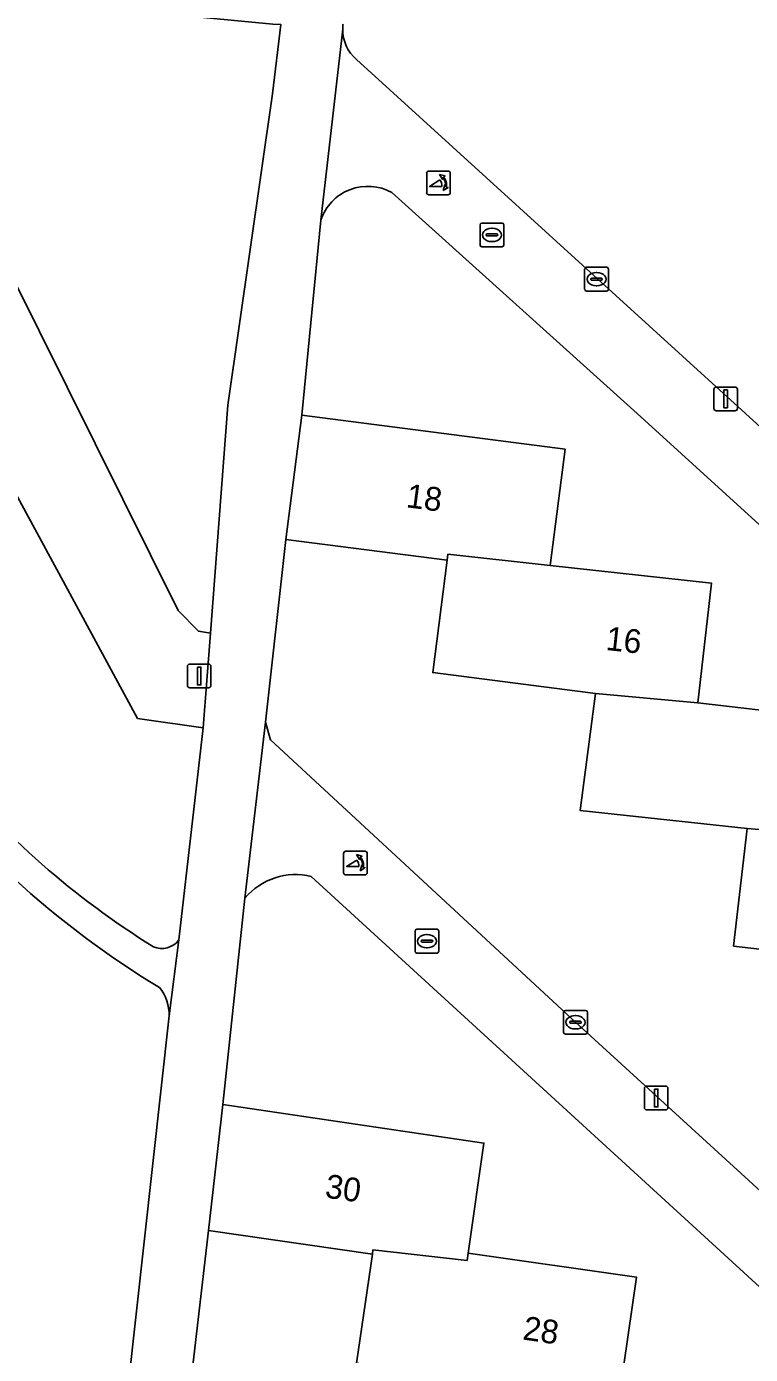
# Model space of a CAD drawing. Extents: x 162026 to 163502, y 387295 to 388169.
# Drawn here: x 162622 to 162652.5, y 387710.4 to 387766.3 of the extents above; entities that cross this region are included whole.
import ezdxf

# ---------------------------------------------------------------- set-up
doc = ezdxf.new("R2010")
doc.units = 0
for name, color, linetype in [('IMGEO_Brandkraan', 7, 'Continuous'), ('IMGEO_Erf', 7, 'Continuous'), ('IMGEO_Groenvoorziening', 7, 'Continuous'), ('IMGEO_Kolk', 7, 'Continuous'), ('IMGEO_Lichtmast', 7, 'Continuous'), ('IMGEO_Pand', 7, 'Continuous'), ('IMGEO_Pand_nummerreeks', 7, 'Continuous'), ('IMGEO_Poller', 7, 'Continuous'), ('IMGEO_Voetpad_open', 7, 'Continuous')]:
    doc.layers.add(name, color=color, linetype=linetype)

msp = doc.modelspace()

# ---------------------------------------------------------------- linework, layer by layer
at = {"layer": 'IMGEO_Brandkraan'}
for p, q in [((162641.078, 387757.101), (162641.078, 387757.953)), ((162641.153, 387758.027), (162642.005, 387758.027)), ((162642.079, 387757.953), (162642.079, 387757.101)), ((162641.337, 387757.521), (162641.337, 387757.533)), ((162641.775, 387757.484), (162641.377, 387757.484)), ((162641.38, 387757.57), (162641.778, 387757.57)), ((162641.566, 387757.807), (162641.591, 387757.807)), ((162641.821, 387757.533), (162641.821, 387757.521)), ((162642.005, 387757.027), (162641.153, 387757.027)), ((162641.589, 387757.247), (162641.564, 387757.247)), ((162638.415, 387728.276), (162639.267, 387728.276)), ((162638.34, 387727.35), (162638.34, 387728.202)), ((162638.599, 387727.77), (162638.599, 387727.782)), ((162639.037, 387727.733), (162638.639, 387727.733)), ((162638.642, 387727.819), (162639.04, 387727.819)), ((162638.828, 387728.056), (162638.853, 387728.056)), ((162639.083, 387727.782), (162639.083, 387727.77)), ((162639.341, 387728.202), (162639.341, 387727.35)), ((162639.267, 387727.276), (162638.415, 387727.276)), ((162638.851, 387727.496), (162638.826, 387727.496))]:
    msp.add_line(p, q, dxfattribs=at)
for points in [[(162641.078, 387757.101), (162641.078, 387757.953)], [(162641.153, 387758.027), (162642.005, 387758.027)], [(162642.079, 387757.953), (162642.079, 387757.101)], [(162642.005, 387757.027), (162641.153, 387757.027)], [(162638.415, 387728.276), (162639.267, 387728.276)], [(162638.34, 387727.35), (162638.34, 387728.202)], [(162639.341, 387728.202), (162639.341, 387727.35)], [(162639.267, 387727.276), (162638.415, 387727.276)]]:
    msp.add_lwpolyline(points, dxfattribs=at)
for centre, radius, start, end in [((162641.155, 387757.951), 0.0765, 91.552, 178.448), ((162641.155, 387757.951), 0.0765, 91.552, 178.448), ((162642.003, 387757.951), 0.0765, 1.552, 88.448), ((162642.003, 387757.951), 0.0765, 1.552, 88.448), ((162641.377, 387757.53), 0.0403, 85.8775, 175.7526), ((162641.374, 387757.52), 0.0366, 178.938, 274.7102), ((162641.778, 387757.527), 0.043, 264.8664, 352.4533), ((162641.782, 387757.532), 0.0386, 1.7309, 96.639), ((162641.155, 387757.103), 0.0765, 181.552, 268.448), ((162641.155, 387757.103), 0.0765, 181.552, 268.448), ((162642.003, 387757.103), 0.0765, 271.552, 358.448), ((162642.003, 387757.103), 0.0765, 271.552, 358.448), ((162638.417, 387728.2), 0.0765, 91.552, 178.448), ((162638.417, 387728.2), 0.0765, 91.552, 178.448), ((162639.265, 387728.2), 0.0765, 1.552, 88.448), ((162639.265, 387728.2), 0.0765, 1.552, 88.448), ((162638.639, 387727.779), 0.0403, 85.8775, 175.7526), ((162638.636, 387727.769), 0.0366, 178.938, 274.7102), ((162639.04, 387727.776), 0.043, 264.8664, 352.4533), ((162639.044, 387727.781), 0.0386, 1.7309, 96.639), ((162638.417, 387727.352), 0.0765, 181.552, 268.448), ((162638.417, 387727.352), 0.0765, 181.552, 268.448), ((162639.265, 387727.352), 0.0765, 271.552, 358.448), ((162639.265, 387727.352), 0.0765, 271.552, 358.448)]:
    msp.add_arc(centre, radius, start, end, dxfattribs=at)
for centre, major_axis, ratio, start_param, end_param in [((162641.565, 387757.527), (-0.387, 0.002), 0.722429, 4.712389, 7.853982), ((162641.59, 387757.527), (-0.39, 0.002), 0.717154, 1.570796, 4.712389), ((162638.827, 387727.776), (-0.387, 0.002), 0.722429, 4.712389, 7.853982), ((162638.852, 387727.776), (-0.39, 0.002), 0.717154, 1.570796, 4.712389)]:
    msp.add_ellipse(centre, major_axis=major_axis, ratio=ratio, start_param=start_param, end_param=end_param, dxfattribs=at)
at = {"layer": 'IMGEO_Erf'}
for points in [[(162635.879, 387764.923), (162652.251, 387750), (162673.694, 387730.447)], [(162634.374, 387758.152), (162633.575, 387749.93), (162644.665, 387748.496), (162644.033, 387743.601), (162650.828, 387742.854), (162650.245, 387737.811), (162657.121, 387737.016), (162656.562, 387732.166), (162663.494, 387731.365), (162662.913, 387726.334), (162669.682, 387725.552), (162669.134, 387720.812), (162676.064, 387720.012), (162676.487, 387723.799), (162647.696, 387750), (162637.36, 387759.317)], [(162674.11, 387702.424), (162675.479, 387714.74), (162674.411, 387714.863), (162673.894, 387710.384), (162671.02, 387710.716), (162671.537, 387715.195), (162664.093, 387716.053), (162664.679, 387721.122), (162657.883, 387721.907), (162658.448, 387726.795), (162651.755, 387727.568), (162652.327, 387732.516), (162645.297, 387733.275), (162645.934, 387738.204), (162639.087, 387739.089), (162639.699, 387743.822), (162632.898, 387744.7), (162632.047, 387737.006), (162632.246, 387736.255), (162645.097, 387724.357), (162670.572, 387701.077)], [(162631.177, 387729.587), (162630.251, 387720.893), (162641.243, 387719.266), (162640.575, 387714.636), (162647.67, 387713.613), (162646.957, 387708.664), (162653.7, 387707.994), (162653.138, 387703.008), (162660.156, 387702.216), (162659.601, 387697.291), (162666.208, 387696.545), (162665.653, 387691.628), (162672.808, 387690.821), (162673.23, 387694.555), (162633.969, 387730.499)], [(162670.385, 387672.356), (162670.507, 387672.522), (162670.614, 387672.699), (162670.705, 387672.884), (162670.762, 387673.029), (162672.228, 387685.566), (162660.938, 387686.905), (162661.5, 387691.886), (162654.691, 387692.654), (162655.26, 387697.694), (162648.527, 387698.493), (162649.009, 387702.788), (162649.059, 387703.174), (162642.078, 387704.18), (162642.773, 387709.006), (162635.879, 387710), (162636.542, 387714.592), (162629.644, 387715.583), (162628.707, 387707.486), (162629.026, 387706.892), (162659.081, 387679.302), (162667.071, 387672.067)]]:
    msp.add_lwpolyline(points, dxfattribs=at)
for centre, radius, start, end in [((162636.7, 387766.196), 1.408, 171.0846, 180.2353), ((162636.92, 387766.175), 1.628, 179.4581, 230.2584), ((162636.351, 387757.493), 2.084, 61.0489, 161.578), ((162633.303, 387727.808), 2.772, 76.1044, 140.0746)]:
    msp.add_arc(centre, radius, start, end, dxfattribs=at)
at = {"layer": 'IMGEO_Groenvoorziening'}
for points in [[(162632.335, 387763.473), (162632.685, 387766.394), (162632.346, 387766.405), (162614.578, 387768.116)], [(162617.785, 387760.69), (162620.184, 387758.151), (162628.363, 387741.705), (162629.213, 387740.829), (162629.719, 387740.755), (162630.46, 387750.361), (162632.335, 387763.473)], [(162614.878, 387757.943), (162616.873, 387755.831), (162620.954, 387747.692), (162626.651, 387737.157), (162629.411, 387736.758), (162629.719, 387740.755), (162629.213, 387740.829), (162628.363, 387741.705), (162620.184, 387758.151), (162617.785, 387760.69)], [(162628.395, 387727.824), (162629.411, 387736.758), (162626.651, 387737.157), (162620.954, 387747.692), (162616.873, 387755.831), (162614.878, 387757.943)], [(162567.79, 387673.485), (162586.025, 387663.552), (162588.318, 387665.717), (162594.449, 387671.506), (162598.24, 387678.194), (162600.859, 387678.793), (162610.968, 387675.112), (162619.176, 387672.211), (162622.081, 387671.184), (162627.984, 387724.632)]]:
    msp.add_lwpolyline(points, dxfattribs=at)
for centre, radius, start, end in [((162647.989, 387759.395), 39.295, 216.2796, 238.6972), ((162645.935, 387757.562), 35.324, 219.1982, 238.1951), ((162627.679, 387728.36), 0.894, 246.1701, 323.1756), ((162626.176, 387724.672), 1.808, 358.7451, 39.422)]:
    msp.add_arc(centre, radius, start, end, dxfattribs=at)
at = {"layer": 'IMGEO_Kolk'}
for p, q in [((162645.483, 387755.237), (162645.483, 387756.089)), ((162645.558, 387756.163), (162646.41, 387756.163)), ((162645.742, 387755.657), (162645.742, 387755.669)), ((162645.785, 387755.706), (162646.183, 387755.706)), ((162645.971, 387755.943), (162645.996, 387755.943)), ((162646.226, 387755.669), (162646.226, 387755.657)), ((162646.484, 387756.089), (162646.484, 387755.237)), ((162646.41, 387755.163), (162645.558, 387755.163)), ((162646.18, 387755.62), (162645.782, 387755.62)), ((162645.994, 387755.383), (162645.969, 387755.383)), ((162644.596, 387723.931), (162644.596, 387724.783)), ((162644.671, 387724.857), (162645.523, 387724.857)), ((162644.855, 387724.351), (162644.855, 387724.363)), ((162644.898, 387724.4), (162645.296, 387724.4)), ((162645.084, 387724.637), (162645.109, 387724.637)), ((162645.339, 387724.363), (162645.339, 387724.351)), ((162645.597, 387724.783), (162645.597, 387723.931)), ((162645.523, 387723.857), (162644.671, 387723.857)), ((162645.293, 387724.314), (162644.895, 387724.314)), ((162645.107, 387724.077), (162645.082, 387724.077))]:
    msp.add_line(p, q, dxfattribs=at)
for points in [[(162645.483, 387755.237), (162645.483, 387756.089)], [(162645.558, 387756.163), (162646.41, 387756.163)], [(162646.484, 387756.089), (162646.484, 387755.237)], [(162646.41, 387755.163), (162645.558, 387755.163)], [(162644.596, 387723.931), (162644.596, 387724.783)], [(162644.671, 387724.857), (162645.523, 387724.857)], [(162645.597, 387724.783), (162645.597, 387723.931)], [(162645.523, 387723.857), (162644.671, 387723.857)]]:
    msp.add_lwpolyline(points, dxfattribs=at)
for centre, radius, start, end in [((162645.56, 387756.087), 0.0765, 91.552, 178.448), ((162645.56, 387756.087), 0.0765, 91.552, 178.448), ((162645.782, 387755.666), 0.0403, 85.8775, 175.7526), ((162646.187, 387755.668), 0.0386, 1.7309, 96.639), ((162646.408, 387756.087), 0.0765, 1.552, 88.448), ((162646.408, 387756.087), 0.0765, 1.552, 88.448), ((162645.56, 387755.239), 0.0765, 181.552, 268.448), ((162645.56, 387755.239), 0.0765, 181.552, 268.448), ((162645.779, 387755.656), 0.0366, 178.938, 274.7102), ((162646.183, 387755.663), 0.043, 264.8664, 352.4533), ((162646.408, 387755.239), 0.0765, 271.552, 358.448), ((162646.408, 387755.239), 0.0765, 271.552, 358.448), ((162644.673, 387724.781), 0.0765, 91.552, 178.448), ((162644.673, 387724.781), 0.0765, 91.552, 178.448), ((162644.895, 387724.36), 0.0403, 85.8775, 175.7526), ((162644.892, 387724.35), 0.0366, 178.938, 274.7102), ((162645.296, 387724.357), 0.043, 264.8664, 352.4533), ((162645.3, 387724.362), 0.0386, 1.7309, 96.639), ((162645.521, 387724.781), 0.0765, 1.552, 88.448), ((162645.521, 387724.781), 0.0765, 1.552, 88.448), ((162644.673, 387723.933), 0.0765, 181.552, 268.448), ((162644.673, 387723.933), 0.0765, 181.552, 268.448), ((162645.521, 387723.933), 0.0765, 271.552, 358.448), ((162645.521, 387723.933), 0.0765, 271.552, 358.448)]:
    msp.add_arc(centre, radius, start, end, dxfattribs=at)
for centre, major_axis, ratio, start_param, end_param in [((162645.97, 387755.663), (-0.387, 0.002), 0.722429, 4.712389, 7.853982), ((162645.995, 387755.663), (-0.39, 0.002), 0.717154, 1.570796, 4.712389), ((162645.083, 387724.357), (-0.387, 0.002), 0.722429, 4.712389, 7.853982), ((162645.108, 387724.357), (-0.39, 0.002), 0.717154, 1.570796, 4.712389)]:
    msp.add_ellipse(centre, major_axis=major_axis, ratio=ratio, start_param=start_param, end_param=end_param, dxfattribs=at)
at = {"layer": 'IMGEO_Lichtmast'}
for p, q in [((162650.927, 387750.22), (162650.927, 387751.02)), ((162650.927, 387751.02), (162650.927, 387750.22)), ((162651.027, 387751.12), (162651.817, 387751.12)), ((162651.817, 387751.12), (162651.027, 387751.12)), ((162651.917, 387751.02), (162651.917, 387750.22)), ((162651.917, 387750.22), (162651.917, 387751.02)), ((162651.817, 387750.12), (162651.027, 387750.12)), ((162651.027, 387750.12), (162651.817, 387750.12)), ((162628.853, 387739.447), (162629.643, 387739.447)), ((162629.643, 387739.447), (162628.853, 387739.447)), ((162628.753, 387738.547), (162628.753, 387739.347)), ((162628.753, 387739.347), (162628.753, 387738.547)), ((162629.743, 387739.347), (162629.743, 387738.547)), ((162629.743, 387738.547), (162629.743, 387739.347)), ((162629.643, 387738.447), (162628.853, 387738.447)), ((162628.853, 387738.447), (162629.643, 387738.447)), ((162647.997, 387720.767), (162647.997, 387721.567)), ((162647.997, 387721.567), (162647.997, 387720.767)), ((162648.097, 387721.667), (162648.887, 387721.667)), ((162648.887, 387721.667), (162648.097, 387721.667)), ((162648.987, 387721.567), (162648.987, 387720.767)), ((162648.987, 387720.767), (162648.987, 387721.567)), ((162648.887, 387720.667), (162648.097, 387720.667)), ((162648.097, 387720.667), (162648.887, 387720.667))]:
    msp.add_line(p, q, dxfattribs=at)
for points in [[(162651.347, 387750.995), (162651.497, 387750.995), (162651.497, 387750.245), (162651.347, 387750.245), (162651.347, 387750.995)], [(162629.173, 387739.322), (162629.323, 387739.322), (162629.323, 387738.572), (162629.173, 387738.572), (162629.173, 387739.322)], [(162648.417, 387721.542), (162648.567, 387721.542), (162648.567, 387720.792), (162648.417, 387720.792), (162648.417, 387721.542)]]:
    msp.add_lwpolyline(points, dxfattribs=at)
for centre, start, end in [((162651.027, 387751.02), 90, 180), ((162651.027, 387751.02), 90, 180), ((162651.817, 387751.02), 0, 90), ((162651.817, 387751.02), 360, 90), ((162651.027, 387750.22), 180, 270), ((162651.027, 387750.22), 180, 270), ((162651.817, 387750.22), 270, 0), ((162651.817, 387750.22), 270, 0), ((162628.853, 387739.347), 90, 180), ((162628.853, 387739.347), 90, 180), ((162629.643, 387739.347), 0, 90), ((162629.643, 387739.347), 360, 90), ((162628.853, 387738.547), 180, 270), ((162628.853, 387738.547), 180, 270), ((162629.643, 387738.547), 270, 0), ((162629.643, 387738.547), 270, 0), ((162648.097, 387721.567), 90, 180), ((162648.097, 387721.567), 90, 180), ((162648.887, 387721.567), 0, 90), ((162648.887, 387721.567), 360, 90), ((162648.097, 387720.767), 180, 270), ((162648.097, 387720.767), 180, 270), ((162648.887, 387720.767), 270, 0), ((162648.887, 387720.767), 270, 0)]:
    msp.add_arc(centre, 0.1, start, end, dxfattribs=at)
at = {"layer": 'IMGEO_Pand'}
for points in [[(162632.898, 387744.7), (162639.699, 387743.822), (162639.727, 387744.073), (162644.033, 387743.601), (162644.665, 387748.496), (162633.575, 387749.93)], [(162650.245, 387737.811), (162650.828, 387742.854), (162644.033, 387743.601), (162639.727, 387744.073), (162639.699, 387743.822), (162639.087, 387739.089), (162645.934, 387738.204)], [(162645.934, 387738.204), (162645.297, 387733.275), (162652.327, 387732.516), (162656.562, 387732.166), (162657.121, 387737.016), (162650.245, 387737.811)], [(162662.913, 387726.334), (162663.494, 387731.365), (162656.562, 387732.166), (162652.327, 387732.516), (162651.755, 387727.568), (162658.448, 387726.795)], [(162629.644, 387715.583), (162636.542, 387714.592), (162636.567, 387714.767), (162640.53, 387714.323), (162640.575, 387714.636), (162641.243, 387719.266), (162630.251, 387720.893)], [(162642.791, 387709.13), (162646.957, 387708.664), (162647.67, 387713.613), (162640.575, 387714.636), (162640.53, 387714.323), (162636.567, 387714.767), (162636.542, 387714.592), (162635.879, 387710), (162642.773, 387709.006)]]:
    msp.add_lwpolyline(points, close=True, dxfattribs=at)
at = {"layer": 'IMGEO_Poller'}
for p, q in [((162639.731, 387760.219), (162638.923, 387760.219)), ((162639.731, 387760.219), (162638.923, 387760.219)), ((162638.829, 387760.124), (162638.829, 387759.317)), ((162638.829, 387760.124), (162638.829, 387759.317)), ((162639.825, 387759.317), (162639.825, 387760.124)), ((162639.825, 387759.317), (162639.825, 387760.124)), ((162638.923, 387759.222), (162639.731, 387759.222)), ((162638.923, 387759.222), (162639.731, 387759.222)), ((162635.332, 387731.465), (162635.332, 387730.658)), ((162635.332, 387731.465), (162635.332, 387730.658)), ((162636.234, 387731.56), (162635.426, 387731.56)), ((162636.234, 387731.56), (162635.426, 387731.56)), ((162636.328, 387730.658), (162636.328, 387731.465)), ((162636.328, 387730.658), (162636.328, 387731.465)), ((162635.426, 387730.563), (162636.234, 387730.563)), ((162635.426, 387730.563), (162636.234, 387730.563))]:
    msp.add_line(p, q, dxfattribs=at)
for points in [[(162639.464, 387759.575), (162638.951, 387759.575), (162639.381, 387759.85)], [(162639.508, 387759.948), (162639.496, 387759.875), (162639.371, 387760.08)], [(162639.371, 387760.08), (162639.602, 387760.014), (162639.531, 387759.982)], [(162639.524, 387759.403), (162639.59, 387759.634), (162639.62, 387759.566)], [(162639.656, 387759.539), (162639.728, 387759.528), (162639.524, 387759.403)], [(162635.967, 387730.916), (162635.454, 387730.916), (162635.884, 387731.191)], [(162636.011, 387731.289), (162635.999, 387731.216), (162635.874, 387731.421)], [(162635.874, 387731.421), (162636.105, 387731.355), (162636.034, 387731.323)], [(162636.027, 387730.744), (162636.093, 387730.975), (162636.123, 387730.907)], [(162636.159, 387730.88), (162636.231, 387730.869), (162636.027, 387730.744)]]:
    msp.add_lwpolyline(points, dxfattribs=at)
for centre, radius, start, end in [((162638.923, 387760.124), 0.0946, 90, 180), ((162638.923, 387760.124), 0.0946, 90, 180), ((162639.731, 387760.124), 0.0946, 0, 90), ((162639.731, 387760.124), 0.0946, 0, 90), ((162639.136, 387759.625), 0.332, 351.3247, 42.4854), ((162639.15, 387759.635), 0.476, 351.7527, 41.1691), ((162639.15, 387759.635), 0.516, 349.3569, 42.2912), ((162638.923, 387759.317), 0.0946, 180, 270), ((162638.923, 387759.317), 0.0946, 180, 270), ((162639.731, 387759.317), 0.0946, 270, 0), ((162639.731, 387759.317), 0.0946, 270, 0), ((162635.426, 387731.465), 0.0946, 90, 180), ((162635.426, 387731.465), 0.0946, 90, 180), ((162635.639, 387730.966), 0.332, 351.3247, 42.4854), ((162635.653, 387730.976), 0.476, 351.7527, 41.1691), ((162635.653, 387730.976), 0.516, 349.3569, 42.2912), ((162636.234, 387731.465), 0.0946, 0, 90), ((162636.234, 387731.465), 0.0946, 0, 90), ((162635.426, 387730.658), 0.0946, 180, 270), ((162635.426, 387730.658), 0.0946, 180, 270), ((162636.234, 387730.658), 0.0946, 270, 0), ((162636.234, 387730.658), 0.0946, 270, 0)]:
    msp.add_arc(centre, radius, start, end, dxfattribs=at)
at = {"layer": 'IMGEO_Voetpad_open'}
for points in [[(162632.685, 387766.394), (162632.335, 387763.473), (162630.46, 387750.361), (162629.719, 387740.755), (162629.411, 387736.758), (162628.395, 387727.824), (162627.984, 387724.632), (162622.081, 387671.184), (162621.086, 387662.215), (162619.694, 387649.576), (162619.251, 387645.073), (162620.9, 387644.987), (162622.319, 387649.884), (162625.639, 387679.529), (162626.413, 387686.434), (162627.033, 387691.703), (162627.899, 387700.186), (162628.707, 387707.486), (162629.644, 387715.583)], [(162629.644, 387715.583), (162630.251, 387720.893), (162631.177, 387729.587), (162632.047, 387737.006), (162632.898, 387744.7), (162633.575, 387749.93), (162634.374, 387758.152), (162635.292, 387766.19)], [(162635.292, 387766.19), (162634.374, 387758.152)], [(162652.251, 387750), (162635.879, 387764.923)], [(162637.36, 387759.317), (162647.696, 387750), (162676.487, 387723.799)], [(162673.694, 387730.447), (162652.251, 387750)], [(162645.097, 387724.357), (162632.246, 387736.255), (162632.047, 387737.006), (162631.177, 387729.587)], [(162633.969, 387730.499), (162673.23, 387694.555)], [(162627.984, 387724.632), (162628.395, 387727.824)], [(162670.572, 387701.077), (162645.097, 387724.357)]]:
    msp.add_lwpolyline(points, dxfattribs=at)
for centre, radius, start, end in [((162636.7, 387766.196), 1.408, 171.0846, 180.2353), ((162636.92, 387766.175), 1.628, 179.4581, 230.2584), ((162636.351, 387757.493), 2.084, 61.0489, 161.578), ((162647.989, 387759.395), 39.295, 216.2796, 238.6972), ((162645.935, 387757.562), 35.324, 219.1982, 238.1951), ((162633.303, 387727.808), 2.772, 76.1044, 140.0746), ((162627.679, 387728.36), 0.894, 246.1701, 323.1756), ((162626.176, 387724.672), 1.808, 358.7451, 39.422)]:
    msp.add_arc(centre, radius, start, end, dxfattribs=at)

# ---------------------------------------------------------------- texts
at = {"layer": 'IMGEO_Pand_nummerreeks'}
for s, rotation, p in [('18', 352.6339, (162637.933, 387746.059)), ('16', 353.7348, (162646.342, 387740.046)), ('30', 351.7935, (162634.511, 387716.98)), ('28', 351.7953, (162642.84, 387710.996))]:
    msp.add_text(s, height=1, rotation=rotation, dxfattribs=at).set_placement(p)

doc.saveas('drawing.dxf')
